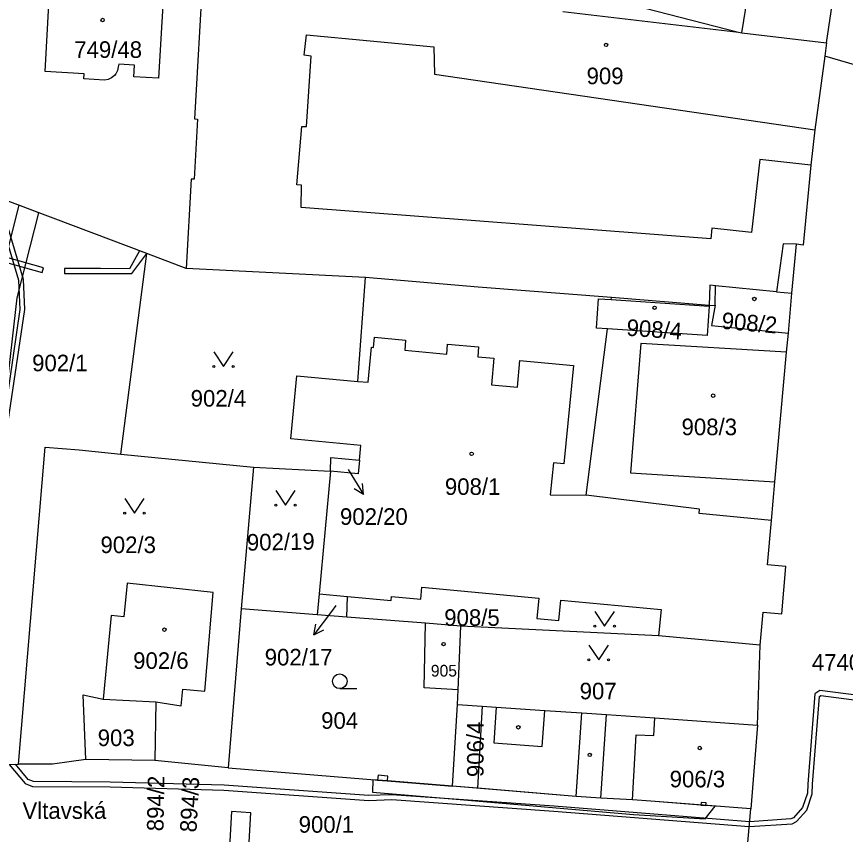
# Model space of a CAD drawing. Extents: x -756746 to -753363, y -1166406 to -1161727.
# Drawn here: x -755352.1 to -755267.1, y -1163069.9 to -1162986.1 of the extents above; entities that cross this region are included whole.
import ezdxf

# ---------------------------------------------------------------- set-up
doc = ezdxf.new("R2010")
doc.units = 0
for name, color, linetype in [('Hranice parcel', 7, 'Continuous'), ('Parcelní čísla', 7, 'Continuous'), ('Pop  PČ popisy', 7, 'Continuous'), ('Vnitřní kresba', 7, 'Continuous'), ('Věcná břemena k části', 7, 'Continuous'), ('Značky budov', 7, 'Continuous'), ('Značky kultur', 7, 'Continuous')]:
    doc.layers.add(name, color=color, linetype=linetype)

msp = doc.modelspace()

# ---------------------------------------------------------------- linework, layer by layer
at = {"layer": 'Hranice parcel'}
for p, q in [((-755296.1, -1162985.6), (-755278.07, -1162987.74)), ((-755269.04, -1162988.81), (-755269.23, -1162990.2)), ((-755258.64, -1162993.22), (-755269.23, -1162990.2)), ((-755338.75, -1163010.4), (-755354.77, -1163004.36)), ((-755341.4, -1163030.96), (-755338.75, -1163010.4)), ((-755334.71, -1163011.94), (-755338.75, -1163010.4)), ((-755316.32, -1163012.86), (-755334.71, -1163011.94)), ((-755291.14, -1163015.13), (-755291.11, -1163014.92)), ((-755281.08, -1163015.73), (-755291.11, -1163014.92)), ((-755341.4, -1163030.96), (-755327.8, -1163032.32)), ((-755327.8, -1163032.32), (-755329.06, -1163046.82)), ((-755327.8, -1163032.32), (-755319.91, -1163032.71)), ((-755319.91, -1163032.71), (-755321.09, -1163045.28)), ((-755321.09, -1163045.28), (-755321.29, -1163047.43)), ((-755321.09, -1163045.28), (-755318.17, -1163045.55)), ((-755318.24, -1163047.67), (-755318.17, -1163045.55)), ((-755329.06, -1163046.82), (-755330.41, -1163063.12)), ((-755321.29, -1163047.43), (-755329.06, -1163046.82)), ((-755318.24, -1163047.67), (-755321.29, -1163047.43)), ((-755310.16, -1163048.31), (-755318.24, -1163047.67)), ((-755306.53, -1163048.6), (-755310.16, -1163048.31)), ((-755306.83, -1163055.12), (-755306.53, -1163048.6)), ((-755286.26, -1163049.58), (-755306.53, -1163048.6)), ((-755275.85, -1163050.55), (-755286.26, -1163049.58)), ((-755276.13, -1163058.75), (-755275.85, -1163050.55)), ((-755306.9, -1163056.62), (-755306.83, -1163055.12)), ((-755343.21, -1163056.08), (-755337.84, -1163056.35)), ((-755337.84, -1163056.35), (-755337.92, -1163062.37)), ((-755307.39, -1163065.01), (-755306.9, -1163056.62)), ((-755306.9, -1163056.62), (-755304.36, -1163056.8)), ((-755304.36, -1163056.8), (-755304.85, -1163065.22)), ((-755276.13, -1163058.75), (-755276.81, -1163067.31)), ((-755358.96, -1163062.83), (-755351.9, -1163062.76)), ((-755337.92, -1163062.37), (-755345.01, -1163062.28)), ((-755330.41, -1163063.12), (-755337.92, -1163062.37)), ((-755330.41, -1163063.12), (-755307.39, -1163065.01)), ((-755304.85, -1163065.22), (-755307.39, -1163065.01)), ((-755277.24, -1163072.21), (-755276.81, -1163067.31))]:
    msp.add_line(p, q, dxfattribs=at)
for points in [[(-755269.04, -1162988.81), (-755267.42, -1162977.79), (-755266.44, -1162977.93), (-755266.21, -1162976.35), (-755267.19, -1162976.21), (-755266.93, -1162974.43)], [(-755316.31, -1162978.24), (-755296.02, -1162983.08), (-755278.07, -1162987.74)], [(-755333.02, -1162981.68), (-755333.86, -1162996.62), (-755333.56, -1162996.64), (-755333.9, -1163002.8), (-755334.2, -1163002.79), (-755334.71, -1163011.94)], [(-755343.08, -1162992.63), (-755345.22, -1162992.5), (-755345.19, -1162991.99), (-755349.18, -1162991.75), (-755348.77, -1162984.25), (-755345.64, -1162984.43), (-755345.57, -1162983.25), (-755342.11, -1162983.46), (-755342.18, -1162984.65), (-755337.11, -1162984.95), (-755337.55, -1162992.43), (-755340.09, -1162992.29), (-755340.01, -1162991.1), (-755341.63, -1162990.99), (-755341.68, -1162991.29)], [(-755278.07, -1162987.74), (-755277.72, -1162987.78), (-755269.04, -1162988.81)], [(-755269.23, -1162990.2), (-755270.23, -1162997.73), (-755270.64, -1163001.36), (-755271.43, -1163009.54), (-755272.14, -1163009.46)], [(-755341.68, -1162991.29), (-755341.76, -1162991.663), (-755341.935, -1162992.003), (-755342.063, -1162992.162), (-755342.356, -1162992.406), (-755342.703, -1162992.566), (-755343.08, -1162992.63)], [(-755272.14, -1163009.46), (-755273.49, -1163009.4), (-755274.17, -1163014.34), (-755280.42, -1163013.71), (-755281.02, -1163013.64), (-755281.08, -1163015.73)], [(-755272.96, -1163018.56), (-755272.6, -1163014.47), (-755272.14, -1163009.46)], [(-755316.94, -1163031.58), (-755316.8, -1163030.07), (-755323.98, -1163029.4), (-755323.38, -1163022.95), (-755317.1, -1163023.51), (-755316.32, -1163012.86)], [(-755291.11, -1163014.92), (-755304.77, -1163013.86), (-755316.32, -1163012.86)], [(-755291.52, -1163018.14), (-755292.63, -1163018.07), (-755292.43, -1163015.04), (-755291.14, -1163015.13)], [(-755291.14, -1163015.13), (-755281.09, -1163015.82), (-755281.29, -1163018.82), (-755291.52, -1163018.14)], [(-755281.08, -1163015.73), (-755280.48, -1163015.71), (-755280.83, -1163017.77), (-755272.96, -1163018.56)], [(-755274.69, -1163037.78), (-755282.12, -1163037.07), (-755282.08, -1163036.62), (-755293.7, -1163035.18), (-755291.52, -1163018.14)], [(-755274.69, -1163037.78), (-755274.33, -1163033.8), (-755273.14, -1163020.53), (-755272.96, -1163018.56)], [(-755351.9, -1163062.76), (-755349.19, -1163030.24), (-755345.7, -1163030.53), (-755341.4, -1163030.96)], [(-755319.91, -1163032.71), (-755319.88, -1163031.32), (-755316.94, -1163031.58)], [(-755316.94, -1163031.58), (-755317.07, -1163032.98), (-755319.91, -1163032.71)], [(-755275.85, -1163050.55), (-755275.54, -1163047.17), (-755273.64, -1163047.34), (-755273.21, -1163042.48), (-755275.1, -1163042.31), (-755274.69, -1163037.78)], [(-755337.84, -1163056.35), (-755335.23, -1163056.77), (-755335.06, -1163055.06), (-755332.8, -1163055.27), (-755331.94, -1163045.16), (-755340.77, -1163044.18), (-755341.1, -1163047.63), (-755342.41, -1163047.51), (-755343.21, -1163056.08)], [(-755318.17, -1163045.55), (-755313.68, -1163045.97), (-755313.65, -1163045.57), (-755310.65, -1163045.85), (-755310.54, -1163044.6), (-755298.56, -1163045.73), (-755298.75, -1163047.8), (-755296.49, -1163048.03), (-755296.29, -1163045.94), (-755286.01, -1163046.9), (-755286.26, -1163049.58)], [(-755306.83, -1163055.12), (-755310.32, -1163054.91), (-755310.16, -1163048.31)], [(-755345.01, -1163062.28), (-755345.29, -1163055.64), (-755343.21, -1163056.08)], [(-755304.36, -1163056.8), (-755302.91, -1163056.9), (-755297.94, -1163057.24), (-755294.13, -1163057.5), (-755291.6, -1163057.67), (-755286.66, -1163058.01), (-755276.13, -1163058.75)], [(-755345.01, -1163062.28), (-755348.42, -1163062.74), (-755351.9, -1163062.76)], [(-755276.81, -1163067.31), (-755287.06, -1163066.55), (-755288.94, -1163066.41), (-755292.19, -1163066.24), (-755294.71, -1163066.07), (-755304.85, -1163065.22)]]:
    msp.add_lwpolyline(points, dxfattribs=at)
at = {"layer": 'Pop  PČ popisy'}
for p, q in [((-755318.09, -1163032.54), (-755316.544, -1163035.112)), ((-755316.544, -1163035.112), (-755317.489, -1163034.512)), ((-755316.544, -1163035.112), (-755316.631, -1163033.996)), ((-755319.35, -1163046.49), (-755319.8, -1163047.09)), ((-755319.8, -1163047.09), (-755321.606, -1163049.487)), ((-755321.606, -1163049.487), (-755321.403, -1163048.386)), ((-755321.606, -1163049.487), (-755320.603, -1163048.988))]:
    msp.add_line(p, q, dxfattribs=at)
at = {"layer": 'Vnitřní kresba'}
for p, q in [((-755277.72, -1162987.78), (-755276.13, -1162977.58)), ((-755322.6, -1162990.08), (-755322.36, -1162988.01)), ((-755322.36, -1162988.01), (-755309.31, -1162989.21)), ((-755309.31, -1162989.21), (-755309.24, -1162992.04)), ((-755321.89, -1162990.19), (-755322.6, -1162990.08)), ((-755322.36, -1162997.39), (-755321.89, -1162990.19)), ((-755309.24, -1162992.04), (-755270.23, -1162997.73)), ((-755322.86, -1162997.4), (-755322.36, -1162997.39)), ((-755323.36, -1163003.37), (-755322.86, -1162997.4)), ((-755275.89, -1163000.77), (-755276.73, -1163008.27)), ((-755270.64, -1163001.36), (-755275.89, -1163000.77)), ((-755322.87, -1163003.41), (-755323.36, -1163003.37)), ((-755322.92, -1163005.69), (-755322.87, -1163003.41)), ((-755280.92, -1163008.9), (-755322.92, -1163005.69)), ((-755280.8, -1163007.81), (-755280.92, -1163008.9)), ((-755276.73, -1163008.27), (-755280.8, -1163007.81)), ((-755280.48, -1163015.71), (-755280.42, -1163013.71)), ((-755274.17, -1163014.34), (-755272.6, -1163014.47)), ((-755315.5, -1163020.04), (-755315.41, -1163018.99)), ((-755315.41, -1163018.99), (-755312.21, -1163019.29)), ((-755312.21, -1163019.29), (-755312.3, -1163020.33)), ((-755316.05, -1163023.61), (-755315.72, -1163020.02)), ((-755315.72, -1163020.02), (-755315.5, -1163020.04)), ((-755312.3, -1163020.33), (-755307.99, -1163020.72)), ((-755307.99, -1163020.72), (-755307.9, -1163019.7)), ((-755307.9, -1163019.7), (-755304.73, -1163019.96)), ((-755304.73, -1163019.96), (-755304.82, -1163021)), ((-755288.1, -1163019.64), (-755289.13, -1163032.87)), ((-755273.14, -1163020.53), (-755288.1, -1163019.64)), ((-755304.82, -1163021), (-755303.16, -1163021.15)), ((-755303.16, -1163021.15), (-755303.41, -1163023.87)), ((-755300.75, -1163024.11), (-755300.51, -1163021.39)), ((-755300.51, -1163021.39), (-755295, -1163021.89)), ((-755295, -1163021.89), (-755295.97, -1163031.96)), ((-755317.1, -1163023.51), (-755316.05, -1163023.61)), ((-755303.41, -1163023.87), (-755300.75, -1163024.11)), ((-755297.06, -1163031.86), (-755297.38, -1163035.15)), ((-755295.97, -1163031.96), (-755297.06, -1163031.86)), ((-755289.13, -1163032.87), (-755274.33, -1163033.8)), ((-755297.38, -1163035.15), (-755293.7, -1163035.18)), ((-755302.91, -1163056.9), (-755303.15, -1163060.55)), ((-755298.2, -1163060.93), (-755297.94, -1163057.24)), ((-755294.71, -1163066.07), (-755294.13, -1163057.5)), ((-755292.19, -1163066.24), (-755291.6, -1163057.67)), ((-755286.74, -1163059.81), (-755286.66, -1163058.01)), ((-755288.94, -1163066.41), (-755288.58, -1163059.73)), ((-755288.58, -1163059.73), (-755286.74, -1163059.81)), ((-755303.15, -1163060.55), (-755298.2, -1163060.93))]:
    msp.add_line(p, q, dxfattribs=at)
at = {"layer": 'Věcná břemena k části'}
for points in [[(-755354.05, -1163004.63), (-755354.55, -1163004.44), (-755354.51, -1163006.31), (-755354.78, -1163006.33), (-755354.78, -1163006.83), (-755354.49, -1163006.81), (-755354.27, -1163010.17), (-755353.14, -1163011.32), (-755349.49, -1163012.34), (-755349.35, -1163011.86), (-755352.88, -1163010.88), (-755353.79, -1163009.95), (-755354.01, -1163006.53)], [(-755354.2, -1163014.54), (-755354.86, -1163020.24), (-755354.89, -1163025.22), (-755355.44, -1163025.22), (-755356.42, -1163033.71), (-755357.66, -1163049.9), (-755357.68, -1163062.82), (-755357.69, -1163069.5), (-755355.49, -1163069.5), (-755355.48, -1163062.8), (-755355.46, -1163050.02), (-755354.22, -1163033.88), (-755352.03, -1163014.95), (-755349.81, -1163006.23), (-755351.89, -1163005.45)], [(-755347.19, -1163012.45), (-755343.51, -1163012.45), (-755340.27, -1163012.47), (-755338.75, -1163010.4), (-755339.5, -1163010.12), (-755340.53, -1163011.97), (-755343.51, -1163011.95), (-755347.19, -1163011.95)], [(-755314.08, -1163064.46), (-755315.08, -1163064.38), (-755315.57, -1163064.34), (-755315.61, -1163065.62), (-755307.04, -1163066.32), (-755297.56, -1163067.15), (-755288.84, -1163067.89), (-755281.48, -1163068.34), (-755280.47, -1163067.04), (-755281.42, -1163066.97), (-755281.92, -1163066.93), (-755287.06, -1163066.55), (-755288.94, -1163066.41), (-755292.19, -1163066.24), (-755294.71, -1163066.07), (-755307.39, -1163065.01)], [(-755314.04, -1163063.96), (-755315.03, -1163063.88), (-755315.08, -1163064.38), (-755314.08, -1163064.46)], [(-755281.92, -1163066.93), (-755281.42, -1163066.97), (-755281.4, -1163066.72), (-755281.9, -1163066.68)], [(-755330.31, -1163071.87), (-755328.31, -1163071.95), (-755328.08, -1163067.72), (-755330.07, -1163067.61)]]:
    msp.add_lwpolyline(points, close=True, dxfattribs=at)
for points in [[(-755354.51, -1163004.46), (-755351.9, -1163013.14), (-755351.76, -1163016.13), (-755353.93, -1163030.76)], [(-755353.43, -1163030.82), (-755351.26, -1163016.15), (-755351.4, -1163013.06), (-755353.92, -1163004.68)], [(-755264.11, -1163055.92), (-755269.74, -1163055.18), (-755270.26, -1163055.54), (-755270.97, -1163064.78), (-755271.01, -1163065.7), (-755271.5, -1163067.19), (-755272.43, -1163068.23), (-755272.71, -1163068.36), (-755276.93, -1163068.65), (-755296.98, -1163067.05), (-755313.63, -1163065.88), (-755315.99, -1163065.97), (-755330.82, -1163064.91), (-755342.51, -1163064.58), (-755350.38, -1163064.52), (-755350.92, -1163064.32), (-755352.21, -1163062.76)], [(-755352.86, -1163062.77), (-755351.22, -1163064.74), (-755350.48, -1163065.02), (-755342.51, -1163065.08), (-755330.84, -1163065.41), (-755315.99, -1163066.47), (-755313.63, -1163066.38), (-755297.02, -1163067.55), (-755276.97, -1163069.15), (-755272.57, -1163068.86), (-755272.13, -1163068.63), (-755271.06, -1163067.45), (-755270.51, -1163065.8), (-755270.47, -1163064.8), (-755269.78, -1163055.82), (-755269.62, -1163055.7), (-755264.13, -1163056.42)]]:
    msp.add_lwpolyline(points, dxfattribs=at)
at = {"layer": 'Značky budov'}
for centre in [(-755343.287, -1162986.479), (-755291.647, -1162989.029), (-755276.447, -1163015.069), (-755286.677, -1163015.969), (-755280.667, -1163024.979), (-755305.437, -1163030.939), (-755336.947, -1163048.959), (-755308.317, -1163050.439), (-755300.647, -1163058.969), (-755282.047, -1163061.089), (-755293.327, -1163061.799)]:
    msp.add_circle(centre, 0.175, dxfattribs=at)
at = {"layer": 'Značky kultur'}
msp.add_line((-755318.963, -1163055), (-755317.213, -1163055), dxfattribs=at)
for points in [[(-755331.89, -1163020.479), (-755330.89, -1163021.98), (-755329.89, -1163020.479)], [(-755325.53, -1163034.689), (-755324.53, -1163036.19), (-755323.53, -1163034.689)], [(-755341.02, -1163035.519), (-755340.02, -1163037.02), (-755339.02, -1163035.519)], [(-755292.8, -1163047.089), (-755291.8, -1163048.59), (-755290.8, -1163047.089)], [(-755293.41, -1163050.539), (-755292.41, -1163052.04), (-755291.41, -1163050.539)]]:
    msp.add_lwpolyline(points, dxfattribs=at)
for centre, radius in [((-755331.89, -1163021.979), 0.1), ((-755329.89, -1163021.979), 0.1), ((-755325.53, -1163036.189), 0.1), ((-755323.53, -1163036.189), 0.1), ((-755341.02, -1163037.019), 0.1), ((-755339.02, -1163037.019), 0.1), ((-755292.8, -1163048.589), 0.1), ((-755290.8, -1163048.589), 0.1), ((-755293.41, -1163052.039), 0.1), ((-755291.41, -1163052.039), 0.1), ((-755318.963, -1163054.25), 0.75)]:
    msp.add_circle(centre, radius, dxfattribs=at)

# ---------------------------------------------------------------- texts
at = {"layer": 'Parcelní čísla'}
for s, height, p in [('749/48', 1.7, (-755346.19, -1162990.36)), ('909', 1.7, (-755293.65, -1162993.06)), ('902/1', 1.7, (-755350.51, -1163022.48)), ('902/4', 1.7, (-755334.25, -1163026.1)), ('908/3', 1.7, (-755283.91, -1163029.03)), ('908/1', 1.7, (-755308.18, -1163035.15)), ('902/20', 1.7, (-755318.94, -1163038.218)), ('902/3', 1.7, (-755343.5, -1163041.11)), ('908/5', 1.7, (-755308.248, -1163048.57)), ('902/17', 1.7, (-755326.657, -1163052.63)), ('902/6', 1.7, (-755340.15, -1163052.98)), ('4740/1', 1.7, (-755270.55, -1163053.16)), ('905', 1.2, (-755309.62, -1163053.77)), ('907', 1.7, (-755294.36, -1163056.1)), ('904', 1.7, (-755320.87, -1163059.12)), ('903', 1.7, (-755343.785, -1163060.89)), ('906/3', 1.7, (-755285.13, -1163065.12)), ('900/1', 1.7, (-755323.178, -1163069.77))]:
    msp.add_text(s, height=height, dxfattribs=at).set_placement(p)
for s, rotation, p in [('908/2', 355, (-755279.854, -1163018.116)), ('908/4', 356, (-755289.599, -1163018.827)), ('902/19', 1, (-755328.472, -1163040.868)), ('906/4', 90, (-755304.21, -1163064.07)), ('894/2', 89, (-755337.04, -1163069.634)), ('894/3', 87, (-755333.661, -1163069.764))]:
    msp.add_text(s, height=1.7, rotation=rotation, dxfattribs=at).set_placement(p)
at = {"layer": 'Pop  PČ popisy'}
msp.add_text('Vltavská', height=1.7, dxfattribs=at).set_placement((-755351.5, -1163068.35))

doc.saveas('drawing.dxf')
